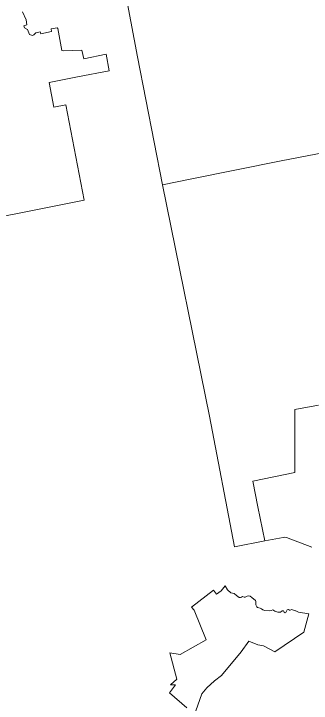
# Model space of a CAD drawing. Extents: x 369010 to 735936, y 6377141 to 6616555.
# Drawn here: x 535471 to 539957, y 6436744 to 6447146 of the extents above; entities that cross this region are included whole.
import ezdxf

# ---------------------------------------------------------------- set-up
doc = ezdxf.new("R2010")
doc.units = 0
doc.header["$LTSCALE"] = 40
doc.layers.add('3', color=7, linetype='Continuous', lineweight=13)

msp = doc.modelspace()

# ---------------------------------------------------------------- linework, layer by layer
at = {"layer": '3'}
for points in [[(539966.73, 6439095.75), (539585.08, 6439244.38), (539558.6, 6439246.86), (539534.6, 6439246.36), (539258.38, 6439192.08), (538799.76, 6439102.04), (538420.59, 6441072.53), (537715.22, 6444562.85), (537335.88, 6446498.58), (537184.94, 6447295.98), (537209.27, 6447305.75), (537119.4, 6447768.99), (537031.35, 6448207.58), (536865.35, 6448175.97), (536563.8, 6448121.02), (536552.55, 6448199.96)], [(537184.94, 6447295.98), (537335.88, 6446498.58), (537715.22, 6444562.85), (538154.63, 6444656.85), (539501.34, 6444926.29), (540918.88, 6445200.87)], [(535601.23, 6447173.67), (535656.84, 6447055.83), (535667.6, 6446978.71), (535622.58, 6446965.8), (535633.34, 6446935.84), (535680.34, 6446910.03), (535708.31, 6446832.9), (535751.01, 6446815.69), (535774.68, 6446828.6), (535804.64, 6446856.57), (535866.7, 6446875.77), (535877.46, 6446841.51), (536041.14, 6446878.58), (536032.7, 6446917.14), (536124.72, 6446934.35), (536133.33, 6446921.45), (536197.54, 6446593.42), (536214.59, 6446584.98), (536497.27, 6446596.4), (536525.08, 6446467.8), (536862.21, 6446534.17), (536909.38, 6446285.41), (536433.88, 6446193.39), (536004.73, 6446107), (536077.55, 6445736.11), (536255.31, 6445770.37), (536530.54, 6444332.63), (534386.77, 6443908.61)], [(534386.77, 6443908.61), (536530.54, 6444332.63), (536255.31, 6445770.37), (536077.55, 6445736.11), (536004.73, 6446107), (536433.88, 6446193.39), (536909.38, 6446285.41), (536862.21, 6446534.17), (536525.08, 6446467.8), (536497.27, 6446596.4), (536214.59, 6446584.98), (536197.54, 6446593.42), (536133.33, 6446921.45), (536124.72, 6446934.35), (536032.7, 6446917.14), (536041.14, 6446878.58), (535877.46, 6446841.51), (535866.7, 6446875.77), (535804.64, 6446856.57), (535774.68, 6446828.6), (535751.01, 6446815.69), (535708.31, 6446832.9), (535680.34, 6446910.03), (535633.34, 6446935.84), (535622.58, 6446965.8), (535667.6, 6446978.71), (535656.84, 6447055.83), (535601.23, 6447173.67)], [(540918.88, 6445200.87), (539501.34, 6444926.29), (538154.63, 6444656.85), (537715.22, 6444562.85), (538420.59, 6441072.53), (538799.76, 6439102.04), (539258.38, 6439192.08), (539151.46, 6439705.14), (539078.8, 6440092.92), (539709.54, 6440224.66), (539709.7, 6441175.64), (540068.19, 6441242.01)], [(540068.19, 6441242.01), (539709.7, 6441175.64), (539709.54, 6440224.66), (539078.8, 6440092.92)], [(539078.8, 6440092.92), (539151.46, 6439705.14), (539258.38, 6439192.08)], [(539258.38, 6439192.08), (539534.6, 6439246.36), (539558.6, 6439246.86), (539585.08, 6439244.38), (539966.73, 6439095.75)], [(539225.11, 6438151.06), (539207.07, 6438168.1), (539187.71, 6438178.86), (539146, 6438187.47), (539135.24, 6438198.23), (539122.5, 6438229.67), (539121.34, 6438278.99), (539114.88, 6438291.9), (539060.27, 6438341.22), (539034.61, 6438358.27), (539008.96, 6438362.57), (538988.6, 6438358.27), (538961.79, 6438345.36), (538943.59, 6438344.37), (538922.24, 6438351.81), (538906.18, 6438345.36), (538888.97, 6438336.92), (538871.92, 6438341.22), (538832.2, 6438367.87), (538796.95, 6438398.98), (538746.64, 6438410.73), (538693.01, 6438453.76), (538656.93, 6438515.83), (538601.32, 6438438.54), (538528.5, 6438391.37), (538485.64, 6438447.14), (538152.31, 6438191.77), (538190.87, 6438146.75), (538372.1, 6437700.06), (537980.19, 6437479.28), (537825.94, 6437502.78), (537929.05, 6437106.56), (537832.56, 6437018.68), (537890.49, 6437022.98), (537909.68, 6437018.68), (537821.97, 6436898.52), (538082.47, 6436676.09)], [(538082.47, 6436676.09), (537821.97, 6436898.52), (537909.68, 6437018.68), (537890.49, 6437022.98), (537832.56, 6437018.68), (537929.05, 6437106.56), (537825.94, 6437502.78), (537980.19, 6437479.28), (538372.1, 6437700.06), (538190.87, 6438146.75), (538152.31, 6438191.77), (538485.64, 6438447.14), (538528.5, 6438391.37), (538601.32, 6438438.54), (538656.93, 6438515.83), (538693.01, 6438453.76), (538746.64, 6438410.73), (538796.95, 6438398.98), (538832.2, 6438367.87), (538871.92, 6438341.22), (538888.97, 6438336.92), (538906.18, 6438345.36), (538922.24, 6438351.81), (538943.59, 6438344.37), (538961.79, 6438345.36), (538988.6, 6438358.27), (539008.96, 6438362.57), (539034.61, 6438358.27), (539060.27, 6438341.22), (539114.88, 6438291.9), (539121.34, 6438278.99), (539122.5, 6438229.67), (539135.24, 6438198.23), (539146, 6438187.47), (539187.71, 6438178.86), (539207.07, 6438168.1), (539225.11, 6438151.06), (539256.22, 6438143.44), (539326.89, 6438136.99), (539350.56, 6438142.45), (539377.21, 6438153.21), (539409.32, 6438131.69), (539454.33, 6438116.63), (539492.89, 6438116.63), (539520.7, 6438138.15), (539538.9, 6438139.14), (539549.66, 6438118.78), (539563.56, 6438108.19), (539574.32, 6438110.34), (539595.67, 6438154.2), (539612.89, 6438158.51), (539628.94, 6438148.91), (539640.69, 6438148.91), (539663.2, 6438157.35), (539700.6, 6438140.3), (539722.12, 6438136.99), (539726.26, 6438138.15), (539764.82, 6438117.79), (539921.22, 6438094.12), (539846.25, 6437816.41), (539409.98, 6437519.83), (539238.68, 6437609.86), (539150.8, 6437624.92), (539015.91, 6437680.53), (538900.72, 6437521.48), (538602.98, 6437161.34), (538500.2, 6437082.07), (538380.38, 6436974.82), (538307.56, 6436886.94), (538217.69, 6436630.9)], [(538217.69, 6436630.9), (538307.56, 6436886.94), (538380.38, 6436974.82), (538500.2, 6437082.07), (538602.98, 6437161.34), (538900.72, 6437521.48), (539015.91, 6437680.53), (539150.8, 6437624.92), (539238.68, 6437609.86), (539409.98, 6437519.83), (539846.25, 6437816.41), (539921.22, 6438094.12), (539764.82, 6438117.79), (539726.26, 6438138.15), (539722.12, 6438136.99), (539700.6, 6438140.3), (539663.2, 6438157.35), (539640.69, 6438148.91), (539628.94, 6438148.91), (539612.89, 6438158.51), (539595.67, 6438154.2), (539574.32, 6438110.34), (539563.56, 6438108.19), (539549.66, 6438118.78), (539538.9, 6438139.14), (539520.7, 6438138.15), (539492.89, 6438116.63), (539454.33, 6438116.63), (539409.32, 6438131.69), (539377.21, 6438153.21), (539350.56, 6438142.45), (539326.89, 6438136.99), (539256.22, 6438143.44), (539225.11, 6438151.06)]]:
    msp.add_lwpolyline(points, dxfattribs=at)

doc.saveas('drawing.dxf')
